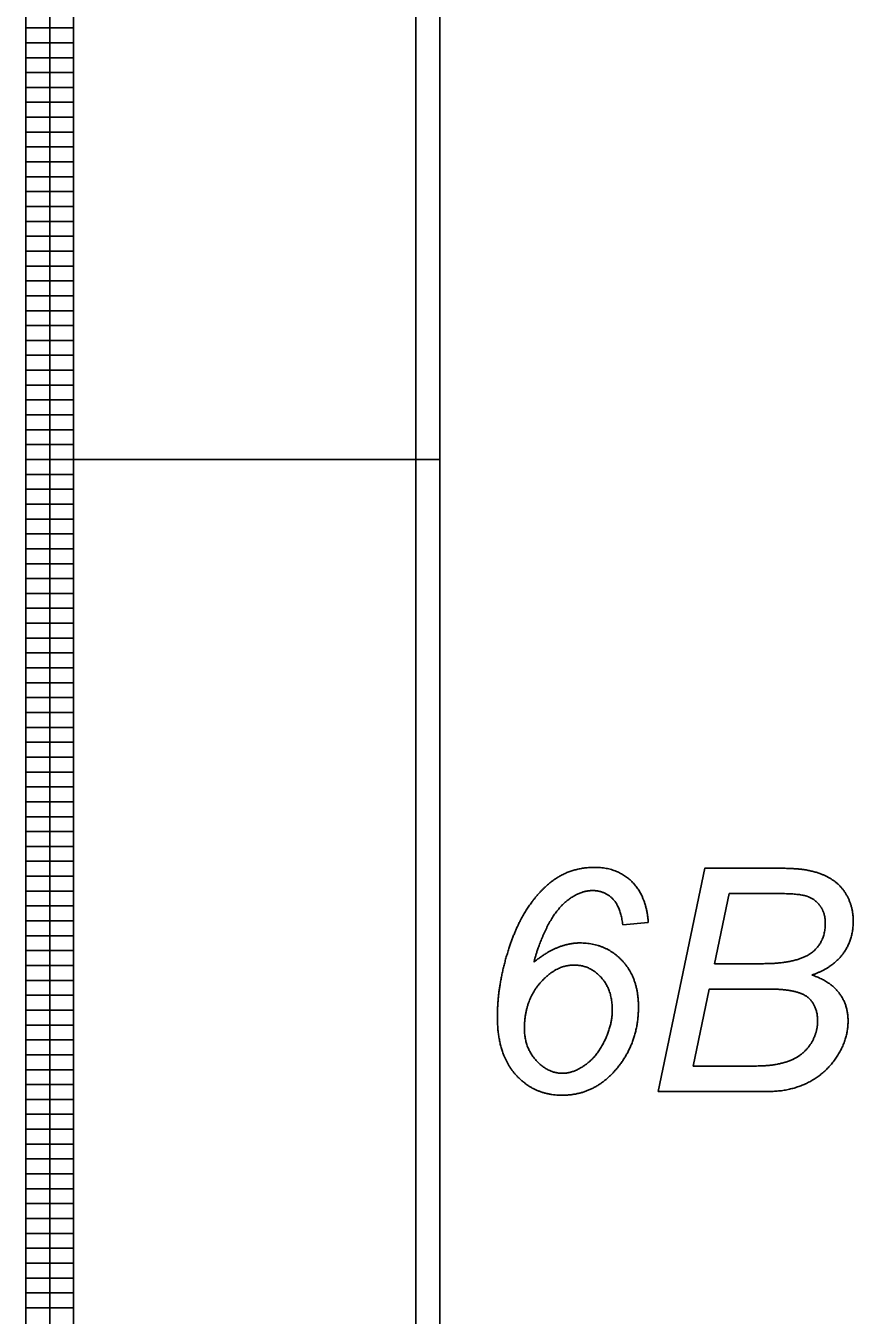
# Model space of a CAD drawing. Extents: x 12522 to 13018, y 1124 to 1902.
# Drawn here: x 12563.34 to 12578.9, y 1410.33 to 1434.59 of the extents above; entities that cross this region are included whole.
import ezdxf

# ---------------------------------------------------------------- set-up
doc = ezdxf.new("R2010")
doc.units = 0
doc.layers.add('SC_Scratch1', color=7, linetype='Continuous')

msp = doc.modelspace()

# ---------------------------------------------------------------- linework, layer by layer
at = {"layer": 'SC_Scratch1'}
for p, q in [((12563.336, 1426.431), (12563.336, 1446.591)), ((12563.336, 1426.431), (12563.336, 1446.591)), ((12564.236, 1426.431), (12564.236, 1446.591)), ((12564.236, 1426.431), (12564.236, 1446.591)), ((12563.336, 1434.551), (12564.236, 1434.551)), ((12563.336, 1434.551), (12564.236, 1434.551)), ((12563.336, 1434.271), (12564.236, 1434.271)), ((12563.336, 1434.271), (12564.236, 1434.271)), ((12563.336, 1433.991), (12564.236, 1433.991)), ((12563.336, 1433.991), (12564.236, 1433.991)), ((12563.336, 1433.711), (12564.236, 1433.711)), ((12563.336, 1433.711), (12564.236, 1433.711)), ((12563.336, 1433.431), (12564.236, 1433.431)), ((12563.336, 1433.431), (12564.236, 1433.431)), ((12563.336, 1433.151), (12564.236, 1433.151)), ((12563.336, 1433.151), (12564.236, 1433.151)), ((12563.336, 1432.871), (12564.236, 1432.871)), ((12563.336, 1432.871), (12564.236, 1432.871)), ((12563.336, 1432.591), (12564.236, 1432.591)), ((12563.336, 1432.591), (12564.236, 1432.591)), ((12563.336, 1432.311), (12564.236, 1432.311)), ((12563.336, 1432.311), (12564.236, 1432.311)), ((12563.336, 1432.031), (12564.236, 1432.031)), ((12563.336, 1432.031), (12564.236, 1432.031)), ((12563.336, 1431.751), (12564.236, 1431.751)), ((12563.336, 1431.751), (12564.236, 1431.751)), ((12563.336, 1431.471), (12564.236, 1431.471)), ((12563.336, 1431.471), (12564.236, 1431.471)), ((12563.336, 1431.191), (12564.236, 1431.191)), ((12563.336, 1431.191), (12564.236, 1431.191)), ((12563.336, 1430.911), (12564.236, 1430.911)), ((12563.336, 1430.911), (12564.236, 1430.911)), ((12563.336, 1430.631), (12564.236, 1430.631)), ((12563.336, 1430.631), (12564.236, 1430.631)), ((12563.336, 1430.351), (12564.236, 1430.351)), ((12563.336, 1430.351), (12564.236, 1430.351)), ((12563.336, 1430.071), (12564.236, 1430.071)), ((12563.336, 1430.071), (12564.236, 1430.071)), ((12563.336, 1429.791), (12564.236, 1429.791)), ((12563.336, 1429.791), (12564.236, 1429.791)), ((12563.336, 1429.511), (12564.236, 1429.511)), ((12563.336, 1429.511), (12564.236, 1429.511)), ((12563.336, 1429.231), (12564.236, 1429.231)), ((12563.336, 1429.231), (12564.236, 1429.231)), ((12563.336, 1428.951), (12564.236, 1428.951)), ((12563.336, 1428.951), (12564.236, 1428.951)), ((12563.336, 1428.671), (12564.236, 1428.671)), ((12563.336, 1428.671), (12564.236, 1428.671)), ((12563.336, 1428.391), (12564.236, 1428.391)), ((12563.336, 1428.391), (12564.236, 1428.391)), ((12563.336, 1428.111), (12564.236, 1428.111)), ((12563.336, 1428.111), (12564.236, 1428.111)), ((12563.336, 1427.831), (12564.236, 1427.831)), ((12563.336, 1427.831), (12564.236, 1427.831)), ((12563.336, 1427.551), (12564.236, 1427.551)), ((12563.336, 1427.551), (12564.236, 1427.551)), ((12563.336, 1427.271), (12564.236, 1427.271)), ((12563.336, 1427.271), (12564.236, 1427.271)), ((12563.336, 1426.991), (12564.236, 1426.991)), ((12563.336, 1426.991), (12564.236, 1426.991)), ((12563.336, 1426.711), (12564.236, 1426.711)), ((12563.336, 1426.711), (12564.236, 1426.711)), ((12563.336, 1426.431), (12564.236, 1426.431)), ((12563.336, 1406.271), (12563.336, 1426.431)), ((12563.336, 1426.431), (12564.236, 1426.431)), ((12563.336, 1426.431), (12564.236, 1426.431)), ((12563.336, 1406.271), (12563.336, 1426.431)), ((12563.336, 1426.431), (12564.236, 1426.431)), ((12564.236, 1406.271), (12564.236, 1426.431)), ((12564.236, 1406.271), (12564.236, 1426.431)), ((12563.336, 1426.151), (12564.236, 1426.151)), ((12563.336, 1426.151), (12564.236, 1426.151)), ((12563.336, 1425.871), (12564.236, 1425.871)), ((12563.336, 1425.871), (12564.236, 1425.871)), ((12563.336, 1425.591), (12564.236, 1425.591)), ((12563.336, 1425.591), (12564.236, 1425.591)), ((12563.336, 1425.311), (12564.236, 1425.311)), ((12563.336, 1425.311), (12564.236, 1425.311)), ((12563.336, 1425.031), (12564.236, 1425.031)), ((12563.336, 1425.031), (12564.236, 1425.031)), ((12563.336, 1424.751), (12564.236, 1424.751)), ((12563.336, 1424.751), (12564.236, 1424.751)), ((12563.336, 1424.471), (12564.236, 1424.471)), ((12563.336, 1424.471), (12564.236, 1424.471)), ((12563.336, 1424.191), (12564.236, 1424.191)), ((12563.336, 1424.191), (12564.236, 1424.191)), ((12563.336, 1423.911), (12564.236, 1423.911)), ((12563.336, 1423.911), (12564.236, 1423.911)), ((12563.336, 1423.631), (12564.236, 1423.631)), ((12563.336, 1423.631), (12564.236, 1423.631)), ((12563.336, 1423.351), (12564.236, 1423.351)), ((12563.336, 1423.351), (12564.236, 1423.351)), ((12563.336, 1423.071), (12564.236, 1423.071)), ((12563.336, 1423.071), (12564.236, 1423.071)), ((12563.336, 1422.791), (12564.236, 1422.791)), ((12563.336, 1422.791), (12564.236, 1422.791)), ((12563.336, 1422.511), (12564.236, 1422.511)), ((12563.336, 1422.511), (12564.236, 1422.511)), ((12563.336, 1422.231), (12564.236, 1422.231)), ((12563.336, 1422.231), (12564.236, 1422.231)), ((12563.336, 1421.951), (12564.236, 1421.951)), ((12563.336, 1421.951), (12564.236, 1421.951)), ((12563.336, 1421.671), (12564.236, 1421.671)), ((12563.336, 1421.671), (12564.236, 1421.671)), ((12563.336, 1421.391), (12564.236, 1421.391)), ((12563.336, 1421.391), (12564.236, 1421.391)), ((12563.336, 1421.111), (12564.236, 1421.111)), ((12563.336, 1421.111), (12564.236, 1421.111)), ((12563.336, 1420.831), (12564.236, 1420.831)), ((12563.336, 1420.831), (12564.236, 1420.831)), ((12563.336, 1420.551), (12564.236, 1420.551)), ((12563.336, 1420.551), (12564.236, 1420.551)), ((12563.336, 1420.271), (12564.236, 1420.271)), ((12563.336, 1420.271), (12564.236, 1420.271)), ((12563.336, 1419.991), (12564.236, 1419.991)), ((12563.336, 1419.991), (12564.236, 1419.991)), ((12563.336, 1419.711), (12564.236, 1419.711)), ((12563.336, 1419.711), (12564.236, 1419.711)), ((12563.336, 1419.431), (12564.236, 1419.431)), ((12563.336, 1419.431), (12564.236, 1419.431)), ((12563.336, 1419.151), (12564.236, 1419.151)), ((12563.336, 1419.151), (12564.236, 1419.151)), ((12563.336, 1418.871), (12564.236, 1418.871)), ((12563.336, 1418.871), (12564.236, 1418.871)), ((12563.336, 1418.591), (12564.236, 1418.591)), ((12563.336, 1418.591), (12564.236, 1418.591)), ((12563.336, 1418.311), (12564.236, 1418.311)), ((12563.336, 1418.311), (12564.236, 1418.311)), ((12563.336, 1418.031), (12564.236, 1418.031)), ((12563.336, 1418.031), (12564.236, 1418.031)), ((12563.336, 1417.751), (12564.236, 1417.751)), ((12563.336, 1417.751), (12564.236, 1417.751)), ((12574.565, 1417.678), (12575.046, 1417.723)), ((12574.565, 1417.678), (12575.046, 1417.723)), ((12563.336, 1417.471), (12564.236, 1417.471)), ((12563.336, 1417.471), (12564.236, 1417.471)), ((12563.336, 1417.191), (12564.236, 1417.191)), ((12563.336, 1417.191), (12564.236, 1417.191)), ((12563.336, 1416.911), (12564.236, 1416.911)), ((12563.336, 1416.911), (12564.236, 1416.911)), ((12572.896, 1416.974), (12572.896, 1416.974)), ((12572.896, 1416.974), (12572.896, 1416.974)), ((12563.336, 1416.631), (12564.236, 1416.631)), ((12563.336, 1416.631), (12564.236, 1416.631)), ((12563.336, 1416.351), (12564.236, 1416.351)), ((12563.336, 1416.351), (12564.236, 1416.351)), ((12563.336, 1416.071), (12564.236, 1416.071)), ((12563.336, 1416.071), (12564.236, 1416.071)), ((12563.336, 1415.791), (12564.236, 1415.791)), ((12563.336, 1415.791), (12564.236, 1415.791)), ((12572.716, 1415.721), (12572.716, 1415.721)), ((12572.716, 1415.721), (12572.716, 1415.721)), ((12563.336, 1415.511), (12564.236, 1415.511)), ((12563.336, 1415.511), (12564.236, 1415.511)), ((12563.336, 1415.231), (12564.236, 1415.231)), ((12563.336, 1415.231), (12564.236, 1415.231)), ((12563.336, 1414.951), (12564.236, 1414.951)), ((12563.336, 1414.951), (12564.236, 1414.951)), ((12563.336, 1414.671), (12564.236, 1414.671)), ((12563.336, 1414.671), (12564.236, 1414.671)), ((12563.336, 1414.391), (12564.236, 1414.391)), ((12563.336, 1414.391), (12564.236, 1414.391)), ((12563.336, 1414.111), (12564.236, 1414.111)), ((12563.336, 1414.111), (12564.236, 1414.111)), ((12563.336, 1413.831), (12564.236, 1413.831)), ((12563.336, 1413.831), (12564.236, 1413.831)), ((12563.336, 1413.551), (12564.236, 1413.551)), ((12563.336, 1413.551), (12564.236, 1413.551)), ((12563.336, 1413.271), (12564.236, 1413.271)), ((12563.336, 1413.271), (12564.236, 1413.271)), ((12563.336, 1412.991), (12564.236, 1412.991)), ((12563.336, 1412.991), (12564.236, 1412.991)), ((12563.336, 1412.711), (12564.236, 1412.711)), ((12563.336, 1412.711), (12564.236, 1412.711)), ((12563.336, 1412.431), (12564.236, 1412.431)), ((12563.336, 1412.431), (12564.236, 1412.431)), ((12563.336, 1412.151), (12564.236, 1412.151)), ((12563.336, 1412.151), (12564.236, 1412.151)), ((12563.336, 1411.871), (12564.236, 1411.871)), ((12563.336, 1411.871), (12564.236, 1411.871)), ((12563.336, 1411.591), (12564.236, 1411.591)), ((12563.336, 1411.591), (12564.236, 1411.591)), ((12563.336, 1411.311), (12564.236, 1411.311)), ((12563.336, 1411.311), (12564.236, 1411.311)), ((12563.336, 1411.031), (12564.236, 1411.031)), ((12563.336, 1411.031), (12564.236, 1411.031)), ((12563.336, 1410.751), (12564.236, 1410.751)), ((12563.336, 1410.751), (12564.236, 1410.751)), ((12563.336, 1410.471), (12564.236, 1410.471)), ((12563.336, 1410.471), (12564.236, 1410.471))]:
    msp.add_line(p, q, dxfattribs=at)
for points in [[(12563.786, 1446.591), (12571.126, 1446.591), (12571.126, 1426.431), (12563.786, 1426.431)], [(12564.236, 1446.591), (12570.676, 1446.591), (12570.676, 1426.431), (12564.236, 1426.431)], [(12564.236, 1446.591), (12570.676, 1446.591), (12570.676, 1426.431), (12564.236, 1426.431)], [(12563.786, 1426.431), (12571.126, 1426.431), (12571.126, 1406.271), (12563.786, 1406.271)], [(12564.236, 1426.431), (12570.676, 1426.431), (12570.676, 1406.271), (12564.236, 1406.271)], [(12564.236, 1426.431), (12570.676, 1426.431), (12570.676, 1406.271), (12564.236, 1406.271)]]:
    msp.add_lwpolyline(points, close=True, dxfattribs=at)
for points in [[(12577.45, 1418.741), (12576.109, 1418.741), (12575.232, 1414.541), (12577.313, 1414.541)], [(12577.45, 1418.741), (12576.109, 1418.741), (12575.232, 1414.541), (12577.313, 1414.541)], [(12577.188, 1416.945), (12576.293, 1416.945), (12576.568, 1418.264), (12577.507, 1418.264)], [(12577.188, 1416.945), (12576.293, 1416.945), (12576.568, 1418.264), (12577.507, 1418.264)], [(12576.883, 1415.018), (12575.891, 1415.018), (12576.193, 1416.468), (12577.31, 1416.468)], [(12576.883, 1415.018), (12575.891, 1415.018), (12576.193, 1416.468), (12577.31, 1416.468)]]:
    msp.add_lwpolyline(points, dxfattribs=at)
for points in [[(12574.036, 1418.757), (12573.678, 1418.757), (12573.393, 1418.599)], [(12574.036, 1418.757), (12573.678, 1418.757), (12573.393, 1418.599)], [(12574.737, 1418.489), (12574.465, 1418.757), (12574.036, 1418.757)], [(12574.737, 1418.489), (12574.465, 1418.757), (12574.036, 1418.757)], [(12577.994, 1418.712), (12577.816, 1418.741), (12577.45, 1418.741)], [(12577.994, 1418.712), (12577.816, 1418.741), (12577.45, 1418.741)], [(12578.483, 1418.541), (12578.283, 1418.663), (12577.994, 1418.712)], [(12578.483, 1418.541), (12578.283, 1418.663), (12577.994, 1418.712)], [(12573.393, 1418.599), (12573.108, 1418.442), (12572.855, 1418.105)], [(12573.393, 1418.599), (12573.108, 1418.442), (12572.855, 1418.105)], [(12575.046, 1417.723), (12575.009, 1418.221), (12574.737, 1418.489)], [(12575.046, 1417.723), (12575.009, 1418.221), (12574.737, 1418.489)], [(12578.791, 1418.209), (12578.682, 1418.42), (12578.483, 1418.541)], [(12578.791, 1418.209), (12578.682, 1418.42), (12578.483, 1418.541)], [(12573.532, 1418.141), (12573.766, 1418.321), (12573.998, 1418.321)], [(12573.532, 1418.141), (12573.766, 1418.321), (12573.998, 1418.321)], [(12573.998, 1418.321), (12574.219, 1418.321), (12574.372, 1418.17)], [(12573.998, 1418.321), (12574.219, 1418.321), (12574.372, 1418.17)], [(12577.507, 1418.264), (12577.909, 1418.264), (12578.055, 1418.205)], [(12577.507, 1418.264), (12577.909, 1418.264), (12578.055, 1418.205)], [(12572.855, 1418.105), (12572.602, 1417.769), (12572.43, 1417.251)], [(12572.855, 1418.105), (12572.602, 1417.769), (12572.43, 1417.251)], [(12573.128, 1417.606), (12573.297, 1417.96), (12573.532, 1418.141)], [(12573.128, 1417.606), (12573.297, 1417.96), (12573.532, 1418.141)], [(12574.372, 1418.17), (12574.525, 1418.018), (12574.565, 1417.678)], [(12574.372, 1418.17), (12574.525, 1418.018), (12574.565, 1417.678)], [(12578.055, 1418.205), (12578.201, 1418.146), (12578.288, 1418.017)], [(12578.055, 1418.205), (12578.201, 1418.146), (12578.288, 1418.017)], [(12578.288, 1418.017), (12578.376, 1417.887), (12578.376, 1417.709)], [(12578.288, 1418.017), (12578.376, 1417.887), (12578.376, 1417.709)], [(12578.901, 1417.743), (12578.901, 1417.998), (12578.791, 1418.209)], [(12578.901, 1417.743), (12578.901, 1417.998), (12578.791, 1418.209)], [(12578.709, 1417.132), (12578.901, 1417.396), (12578.901, 1417.743)], [(12578.709, 1417.132), (12578.901, 1417.396), (12578.901, 1417.743)], [(12572.896, 1416.974), (12572.959, 1417.252), (12573.128, 1417.606)], [(12572.896, 1416.974), (12572.959, 1417.252), (12573.128, 1417.606)], [(12578.376, 1417.709), (12578.376, 1417.336), (12578.102, 1417.14)], [(12578.376, 1417.709), (12578.376, 1417.336), (12578.102, 1417.14)], [(12572.43, 1417.251), (12572.207, 1416.575), (12572.207, 1415.942)], [(12572.43, 1417.251), (12572.207, 1416.575), (12572.207, 1415.942)], [(12573.33, 1417.245), (12573.114, 1417.155), (12572.896, 1416.974)], [(12573.33, 1417.245), (12573.114, 1417.155), (12572.896, 1416.974)], [(12573.758, 1417.335), (12573.546, 1417.335), (12573.33, 1417.245)], [(12573.758, 1417.335), (12573.546, 1417.335), (12573.33, 1417.245)], [(12574.548, 1417.009), (12574.236, 1417.335), (12573.758, 1417.335)], [(12574.548, 1417.009), (12574.236, 1417.335), (12573.758, 1417.335)], [(12574.861, 1416.13), (12574.861, 1416.683), (12574.548, 1417.009)], [(12574.861, 1416.13), (12574.861, 1416.683), (12574.548, 1417.009)], [(12578.102, 1417.14), (12577.829, 1416.945), (12577.188, 1416.945)], [(12578.102, 1417.14), (12577.829, 1416.945), (12577.188, 1416.945)], [(12578.123, 1416.731), (12578.517, 1416.868), (12578.709, 1417.132)], [(12578.123, 1416.731), (12578.517, 1416.868), (12578.709, 1417.132)], [(12573.011, 1416.583), (12573.305, 1416.919), (12573.649, 1416.919)], [(12573.011, 1416.583), (12573.305, 1416.919), (12573.649, 1416.919)], [(12573.649, 1416.919), (12573.947, 1416.919), (12574.157, 1416.689)], [(12573.649, 1416.919), (12573.947, 1416.919), (12574.157, 1416.689)], [(12572.716, 1415.721), (12572.716, 1416.247), (12573.011, 1416.583)], [(12572.716, 1415.721), (12572.716, 1416.247), (12573.011, 1416.583)], [(12574.157, 1416.689), (12574.368, 1416.459), (12574.368, 1416.076)], [(12574.157, 1416.689), (12574.368, 1416.459), (12574.368, 1416.076)], [(12578.635, 1416.394), (12578.465, 1416.619), (12578.123, 1416.731)], [(12578.635, 1416.394), (12578.465, 1416.619), (12578.123, 1416.731)], [(12577.31, 1416.468), (12577.853, 1416.468), (12578.042, 1416.315)], [(12577.31, 1416.468), (12577.853, 1416.468), (12578.042, 1416.315)], [(12578.042, 1416.315), (12578.231, 1416.162), (12578.231, 1415.867)], [(12578.042, 1416.315), (12578.231, 1416.162), (12578.231, 1415.867)], [(12578.804, 1415.869), (12578.804, 1416.17), (12578.635, 1416.394)], [(12578.804, 1415.869), (12578.804, 1416.17), (12578.635, 1416.394)], [(12574.368, 1416.076), (12574.368, 1415.778), (12574.216, 1415.478)], [(12574.368, 1416.076), (12574.368, 1415.778), (12574.216, 1415.478)], [(12574.397, 1414.908), (12574.861, 1415.418), (12574.861, 1416.13)], [(12574.397, 1414.908), (12574.861, 1415.418), (12574.861, 1416.13)], [(12572.207, 1415.942), (12572.207, 1415.235), (12572.555, 1414.853)], [(12572.207, 1415.942), (12572.207, 1415.235), (12572.555, 1414.853)], [(12578.231, 1415.867), (12578.231, 1415.67), (12578.133, 1415.49)], [(12578.231, 1415.867), (12578.231, 1415.67), (12578.133, 1415.49)], [(12578.601, 1415.205), (12578.804, 1415.523), (12578.804, 1415.869)], [(12578.601, 1415.205), (12578.804, 1415.523), (12578.804, 1415.869)], [(12572.936, 1415.125), (12572.716, 1415.367), (12572.716, 1415.721)], [(12572.936, 1415.125), (12572.716, 1415.367), (12572.716, 1415.721)], [(12574.216, 1415.478), (12574.064, 1415.178), (12573.847, 1415.031)], [(12574.216, 1415.478), (12574.064, 1415.178), (12573.847, 1415.031)], [(12578.133, 1415.49), (12578.035, 1415.31), (12577.863, 1415.199)], [(12578.133, 1415.49), (12578.035, 1415.31), (12577.863, 1415.199)], [(12573.434, 1414.883), (12573.157, 1414.883), (12572.936, 1415.125)], [(12573.434, 1414.883), (12573.157, 1414.883), (12572.936, 1415.125)], [(12577.863, 1415.199), (12577.691, 1415.089), (12577.415, 1415.044)], [(12577.863, 1415.199), (12577.691, 1415.089), (12577.415, 1415.044)], [(12578.062, 1414.714), (12578.397, 1414.887), (12578.601, 1415.205)], [(12578.062, 1414.714), (12578.397, 1414.887), (12578.601, 1415.205)], [(12572.555, 1414.853), (12572.902, 1414.47), (12573.423, 1414.47)], [(12572.555, 1414.853), (12572.902, 1414.47), (12573.423, 1414.47)], [(12573.423, 1414.47), (12573.996, 1414.47), (12574.397, 1414.908)], [(12573.423, 1414.47), (12573.996, 1414.47), (12574.397, 1414.908)], [(12573.847, 1415.031), (12573.629, 1414.883), (12573.434, 1414.883)], [(12573.847, 1415.031), (12573.629, 1414.883), (12573.434, 1414.883)], [(12577.415, 1415.044), (12577.278, 1415.018), (12576.883, 1415.018)], [(12577.415, 1415.044), (12577.278, 1415.018), (12576.883, 1415.018)], [(12577.313, 1414.541), (12577.726, 1414.541), (12578.062, 1414.714)], [(12577.313, 1414.541), (12577.726, 1414.541), (12578.062, 1414.714)]]:
    msp.add_open_spline(points, degree=2, dxfattribs=at)

doc.saveas('drawing.dxf')
